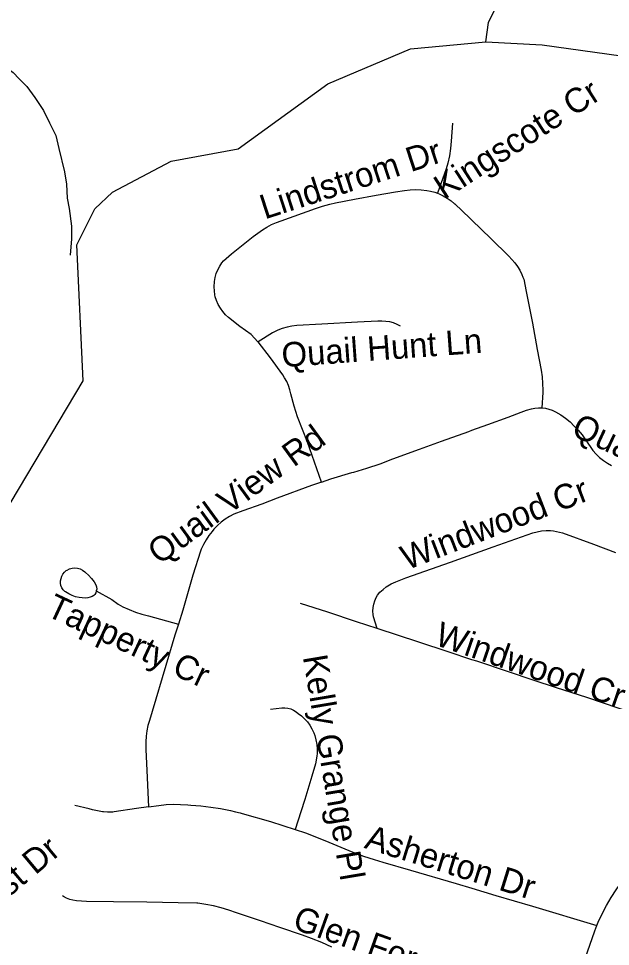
# Model space of a CAD drawing. Extents: x 1383679 to 1536984, y 460658 to 651027.
# Drawn here: x 1448322 to 1450610, y 496545 to 500135 of the extents above; entities that cross this region are included whole.
import ezdxf

# ---------------------------------------------------------------- set-up
doc = ezdxf.new("R2010")
doc.units = 0
for name, color, linetype in [('Exist Hydrographic Creek Single Shore', 7, 'Continuous'), ('Exist Hydrographic Misc Water Feature', 7, 'Continuous'), ('Exist Road Non-System Type 51', 7, 'Continuous'), ('Exist Road Non-System Type 51 Label', 7, 'Continuous')]:
    doc.layers.add(name, color=color, linetype=linetype)

msp = doc.modelspace()

# ---------------------------------------------------------------- linework, layer by layer
at = {"layer": 'Exist Hydrographic Creek Single Shore'}
for points in [[(1450129.3, 500044.9), (1450346.3, 500034), (1450753.3, 499976.5), (1451504.3, 499997.5), (1452040.3, 500137.7), (1452150.3, 500207.7), (1452313.3, 500480.2), (1452392.3, 500721.5), (1452457.3, 501488.3), (1452653.3, 502176.9), (1452755.3, 502316), (1452848.3, 502373.2), (1453108.3, 502450), (1453219.4, 502608.6), (1453202.3, 503042.3), (1453177.3, 503065.7), (1453181.3, 503265.9), (1453670.4, 504450.8), (1453674.4, 504674), (1453649.4, 504700.7), (1453604.3, 504951.1), (1453571.3, 505017.4), (1453574.3, 505145.3), (1453755.4, 505489.7)], [(1450129.3, 500044.9), (1450139.3, 500120.2), (1450338.3, 500526.4), (1450590.3, 500629.7), (1450601.3, 500780.5)], [(1445627.6, 493256.8), (1445810.3, 493639.2), (1445965.3, 493878.9), (1446067.2, 493985.2), (1446846.3, 495138.1), (1447131.2, 495673.9), (1447627.3, 496766.9), (1448156.3, 497888.6), (1448261.3, 498211.4), (1448571.3, 498733.7), (1448547.3, 499259.4), (1448617.3, 499399.1), (1448685.3, 499463.4), (1448912.3, 499583.6), (1449171.3, 499630.9), (1449518.3, 499883.2), (1449837.3, 500017.9), (1450129.3, 500044.9)]]:
    msp.add_lwpolyline(points, dxfattribs=at)
at = {"layer": 'Exist Hydrographic Misc Water Feature'}
msp.add_lwpolyline([(1448001.4, 500186), (1448068.1, 500114.9), (1448125.3, 500067.7), (1448174.5, 500024.1), (1448235.7, 499975.3), (1448300.8, 499926.4), (1448324.4, 499902.1), (1448353.8, 499872.8), (1448385.1, 499830.3), (1448418.2, 499779.5), (1448441.4, 499731.5), (1448466.4, 499683.4), (1448477.5, 499633.1), (1448499.9, 499542.4), (1448507, 499493.9), (1448510.1, 499440.4), (1448517.2, 499400.1), (1448526.1, 499331.8), (1448527.2, 499283.4), (1448522, 499219.4)], dxfattribs=at)
at = {"layer": 'Exist Road Non-System Type 51'}
for points in [[(1449999.8, 499730.8), (1449995, 499660.4), (1449992.1, 499632.1), (1449987.6, 499604), (1449981.6, 499576.3), (1449975.4, 499553.6), (1449941.6, 499459.4)], [(1449248.2, 498884.2), (1449247.6, 498885), (1449221.5, 498912.4), (1449177.6, 498943.8), (1449133.9, 498978.3), (1449122.1, 498989.5), (1449111.5, 499001.7), (1449102.1, 499014.9), (1449094, 499029), (1449087.3, 499043.8), (1449082.1, 499059.1), (1449080.2, 499066.4), (1449078, 499097.2), (1449078.9, 499117.3), (1449081.8, 499132.9), (1449086.3, 499148.2), (1449092.2, 499162.9), (1449099.6, 499177), (1449108.3, 499190.3), (1449114, 499197.7), (1449145.1, 499225.2), (1449229.2, 499291.9), (1449264.9, 499317.9), (1449282.2, 499328.7), (1449300.3, 499338.1), (1449319.1, 499346.2), (1449387.5, 499370.5), (1449470.3, 499400), (1449497.7, 499409.1), (1449525.5, 499416.8), (1449547.9, 499421.8), (1449621.2, 499435.8), (1449705.2, 499451.8), (1449779.8, 499465.4), (1449814.4, 499470.2), (1449835.7, 499472.6), (1449857.1, 499473.4), (1449878.6, 499472.7), (1449899.9, 499470.3), (1449914.1, 499467.9), (1449931.3, 499463.2), (1449941.6, 499459.4)], [(1449941.6, 499459.4), (1449948.1, 499457), (1449964.3, 499449.4), (1449979.7, 499440.4), (1449994.3, 499430), (1450007.9, 499418.4), (1450008.5, 499417.9), (1450066.4, 499363.4), (1450075, 499354.9), (1450147.4, 499283.6), (1450217.5, 499215.5), (1450229.7, 499203), (1450241.4, 499190.2), (1450251.6, 499176.1), (1450260.4, 499161.1), (1450267.8, 499145.3), (1450272.2, 499135.1), (1450275.1, 499126.3), (1450284.1, 499078.9), (1450308.5, 498956.2), (1450327.4, 498854.6), (1450342.1, 498775.2), (1450346, 498749.4), (1450348.4, 498723.5), (1450349.2, 498697.5), (1450349.1, 498688.8), (1450345.2, 498629.3)], [(1449798.9, 498945), (1449785.5, 498951.9), (1449771.5, 498957.3), (1449757, 498961.3), (1449742.1, 498963.7), (1449727.1, 498964.6), (1449712, 498963.9), (1449711.2, 498963.8), (1449632.4, 498960.3), (1449494.2, 498952.4), (1449397.5, 498947.6), (1449378.7, 498945.3), (1449360, 498941.5), (1449341.8, 498936.2), (1449324.1, 498929.4), (1449307, 498921.1), (1449303.5, 498919.2), (1449248.2, 498884.2)], [(1449493, 498341.6), (1449438.5, 498495.7), (1449400.9, 498594.8), (1449387.3, 498635.9), (1449375.2, 498682.7), (1449371.3, 498699.2), (1449366, 498715.2), (1449359.1, 498730.7), (1449350.8, 498745.5), (1449343.2, 498756.6), (1449295.8, 498822.4), (1449248.2, 498884.2)], [(1449493, 498341.6), (1449529, 498354.1), (1449611, 498378.4), (1449618.2, 498380.4), (1449669.1, 498396), (1449719.5, 498413), (1449769.4, 498431.6), (1449872.2, 498468.6), (1449957.1, 498499.5), (1450062.6, 498538.1), (1450075, 498542.5), (1450136, 498564.4), (1450214.5, 498593.5), (1450264.7, 498611.9), (1450286.5, 498619.4), (1450304.6, 498624.6), (1450318, 498627.8), (1450331.7, 498629.3), (1450345.2, 498629.3)], [(1450345.2, 498629.3), (1450345.5, 498629.3), (1450359.1, 498627.8), (1450372.1, 498624.1), (1450385.3, 498619.4), (1450397.8, 498613.9), (1450398.6, 498613.4), (1450418.1, 498601.7), (1450436.6, 498588.6), (1450454.2, 498574.3), (1450470.8, 498558.7), (1450486.3, 498542.1), (1450500.6, 498524.4), (1450525.5, 498488.7), (1450531.8, 498479), (1450542.9, 498464.1), (1450555.2, 498450.1), (1450568.7, 498437.3), (1450583.2, 498425.6), (1450598.6, 498415.2), (1450614.9, 498406.2)], [(1449493, 498341.6), (1449455.1, 498328.4), (1449322.1, 498279.1), (1449262, 498256.9), (1449189.6, 498230.8), (1449154.4, 498217.7), (1449137.2, 498208.6), (1449120.8, 498198.1), (1449105.2, 498186.4), (1449090.7, 498173.4), (1449077.3, 498159.3), (1449070.5, 498151.1), (1449058, 498135.2), (1449046.8, 498118.3), (1449036.9, 498100.6), (1449028.5, 498082.2), (1449025.2, 498074), (1448996.2, 497981.8), (1448956.8, 497846.5), (1448939.9, 497792.2)], [(1449708, 497774.7), (1449694.5, 497821), (1449693, 497829.4), (1449692.2, 497842.9), (1449693, 497856.3), (1449695.3, 497869.6), (1449699.2, 497882.5), (1449704.5, 497894.9), (1449709.6, 497903.8), (1449718.9, 497915.9), (1449731.1, 497926.6), (1449743.5, 497936.3), (1449756.7, 497944.7), (1449762.8, 497947.9), (1449780.7, 497956), (1449819.8, 497970.7), (1449992.4, 498031.7), (1450075, 498061.4), (1450157, 498090.9), (1450245.2, 498122.8), (1450310.2, 498144.8), (1450326.9, 498149.4), (1450344.1, 498152.5), (1450361.4, 498154), (1450378.8, 498153.9), (1450390.9, 498152.9), (1450424.5, 498145.5), (1450544.6, 498102.1), (1450629.4, 498069.7)], [(1448622.5, 497920.5), (1448622.3, 497919.4), (1448620.4, 497912.6), (1448616.5, 497907), (1448612.5, 497902.4), (1448606.7, 497899.1), (1448598.4, 497896), (1448589.8, 497894.1), (1448580.3, 497892.7), (1448567.7, 497893.5), (1448555.9, 497895), (1448542, 497898), (1448528.6, 497902.7), (1448515.8, 497908.9), (1448504, 497916.5), (1448501.1, 497918.6), (1448494.6, 497924.8), (1448489.4, 497932.5), (1448485.8, 497941.1), (1448484.4, 497950.8), (1448484.5, 497959.6), (1448486.7, 497968.3), (1448486.9, 497968.8), (1448489.4, 497977.2), (1448493.4, 497985.6), (1448499.3, 497993.3), (1448506.4, 497999.5), (1448509.5, 498001.5), (1448518.9, 498005.9), (1448529.1, 498008.6), (1448539.5, 498009.5), (1448550, 498008.5), (1448560.1, 498005.7), (1448569.6, 498001.1), (1448577.9, 497995.1), (1448580.8, 497992.5), (1448592.8, 497981.7), (1448604, 497969.3), (1448614, 497955.9), (1448621, 497944.4), (1448623.5, 497936.2), (1448624, 497927.7), (1448622.5, 497920.5)], [(1448622.5, 497920.5), (1448682.5, 497886.8), (1448707.4, 497869), (1448725.5, 497859.5), (1448749.5, 497848.5), (1448774.1, 497838.9), (1448799.2, 497830.9), (1448824.8, 497824.3), (1448939.9, 497792.2)], [(1449708, 497774.7), (1449629.1, 497800.4), (1449517.8, 497838), (1449411.8, 497871.6)], [(1448939.9, 497792.2), (1448926.5, 497749.1), (1448891.5, 497632.6), (1448838.2, 497453.5), (1448828.1, 497419.8), (1448822.1, 497399.6), (1448817.7, 497379.1), (1448814.8, 497358.2), (1448813.4, 497337.2), (1448813.7, 497316.2), (1448814.3, 497306.6), (1448818.5, 497226.4), (1448824.5, 497085.5)], [(1451056.6, 497327.6), (1450996, 497350.2), (1450895.5, 497383.7), (1450767.7, 497425.3), (1450644.7, 497466.3), (1450519, 497508.4), (1450401.5, 497546), (1450311.2, 497574.9), (1450216.4, 497607.9), (1450093.4, 497648.6), (1450075, 497654.6), (1449983.2, 497684.8), (1449869.6, 497722.1), (1449708, 497774.7)], [(1449296.1, 497463.5), (1449340, 497468.6), (1449351.6, 497468.6), (1449363.1, 497467), (1449374.3, 497463.8), (1449384.9, 497459.2), (1449394.8, 497453.2), (1449402.8, 497446.9), (1449415.7, 497437), (1449427.7, 497426), (1449438.5, 497413.9), (1449448.1, 497400.7), (1449456.3, 497386.7), (1449463.2, 497372), (1449467.3, 497360.9), (1449471.8, 497343.9), (1449474.7, 497326.5), (1449476.1, 497308.9), (1449475.9, 497291.3), (1449475, 497281.4), (1449470.1, 497251.9), (1449455.5, 497203.8), (1449428.7, 497114.2), (1449413.1, 497066), (1449391.1, 496998.1)], [(1450557.9, 496625.5), (1450563.5, 496639), (1450578.7, 496671.3), (1450595.4, 496702.9), (1450613.4, 496733.8), (1450632.8, 496763.8), (1450635.7, 496768), (1450683.2, 496832.2), (1450799.9, 496988.3), (1450838.7, 497040.8), (1450858.5, 497066), (1450885.4, 497100.4), (1450927.6, 497155.7), (1450941.2, 497173.7)], [(1448824.5, 497085.5), (1448777.8, 497079.3), (1448691.1, 497066), (1448685.8, 497065.2), (1448666.1, 497064.9), (1448649.9, 497066), (1448646.3, 497066.2), (1448626.8, 497069.1), (1448607.5, 497073.6), (1448595.1, 497077.3), (1448538.9, 497090.9)], [(1448824.5, 497085.5), (1448864.8, 497090.9), (1448892.6, 497093.8), (1448920.4, 497095.1), (1448948.3, 497094.8), (1448976.2, 497092.9), (1448988.3, 497091.6), (1449026.8, 497088.8), (1449065.1, 497084.3), (1449103.2, 497078.3), (1449141.1, 497070.8), (1449160.9, 497066), (1449178.6, 497061.7), (1449186.9, 497059.5), (1449296.1, 497028.6), (1449391.1, 496998.1)], [(1449391.1, 496998.1), (1449431.5, 496985.1), (1449506.6, 496954.6), (1449614.7, 496909.9), (1449655.5, 496894.8), (1449696.7, 496881.2), (1449731, 496871.2), (1449837.2, 496840.7), (1450014.3, 496788.2), (1450075, 496770.1), (1450166.9, 496742.7), (1450308.5, 496700.4), (1450557.9, 496625.5)], [(1449533.3, 496541.7), (1449494, 496559.7), (1449454.2, 496576.1), (1449419.6, 496589), (1449332.2, 496618.8), (1449257.4, 496644.3), (1449164.8, 496675.1), (1449135.3, 496685.7), (1449105.8, 496694.6), (1449075.8, 496702), (1449045.5, 496707.9), (1449014.9, 496712.3), (1449010.9, 496712.8), (1448938.7, 496713.9), (1448817.5, 496715.9), (1448689.3, 496718.2), (1448584.5, 496718.8), (1448545.4, 496721.5), (1448532.3, 496723.5), (1448519.6, 496727), (1448507.4, 496732), (1448495.8, 496738.5), (1448491.4, 496741.4)], [(1450498.6, 496457.8), (1450503.7, 496473.2), (1450549.7, 496606), (1450557.9, 496625.5)]]:
    msp.add_lwpolyline(points, dxfattribs=at)

# ---------------------------------------------------------------- texts
at = {"layer": 'Exist Road Non-System Type 51 Label'}
for s, rotation, p in [('Kingscote Cr', 32.7982, (1449967.9, 499432.8)), ('Lindstrom Dr', 17.9632, (1449273.9, 499357.6)), ('Quail Hunt Ln', 4.1639, (1449342.3, 498785.9)), ('Quail View Rd', 334.9725, (1450454.3, 498525.1)), ('Quail View Rd', 36.0401, (1448866.2, 498019.2)), ('Windwood Cr', 21.0382, (1449823.2, 498000.3)), ('Tapperty Cr', 335.0314, (1448424.1, 497826.6)), ('Windwood Cr', 340.9751, (1449926.4, 497713.4)), ('Kelly Grange Pl', 279.5486, (1449420.7, 497665.9)), ('Asherton Dr', 342.7082, (1449654.9, 496926.8)), ('Carmel Forest Dr', 39.8226, (1447741.5, 496281.5)), ('Glen Forest Dr', 340.3886, (1449376.8, 496615.6))]:
    msp.add_text(s, height=95, rotation=rotation, dxfattribs=at).set_placement(p)

doc.saveas('drawing.dxf')
